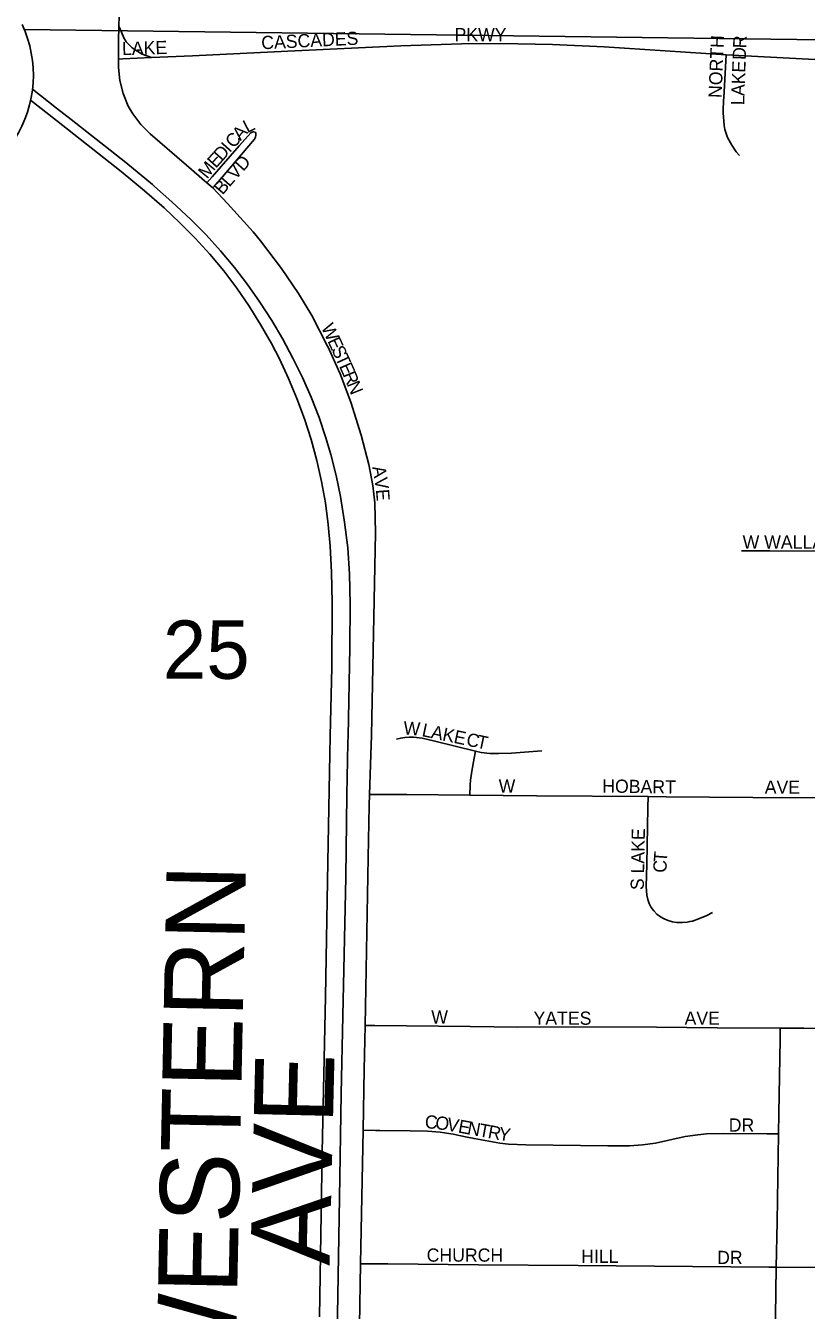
# Model space of a CAD drawing. Extents: x 0 to 68, y 0 to 52.9.
# Drawn here: x 25.41 to 25.95, y 18.957 to 19.846 of the extents above; entities that cross this region are included whole.
import ezdxf

# ---------------------------------------------------------------- set-up
doc = ezdxf.new("R2010")
doc.units = 0
for name, color, linetype in [('Default', 7, 'Continuous'), ('GM_X_Township_Road', 7, 'Continuous'), ('GM_X_Township_Road_Text', 7, 'Continuous'), ('SH_Data', 7, 'Continuous')]:
    doc.layers.add(name, color=color, linetype=linetype)

msp = doc.modelspace()

# ---------------------------------------------------------------- linework, layer by layer
at = {"layer": 'Default'}
for points in [[(25.47431, 19.84555), (25.47533, 19.88039), (25.47508, 19.89528), (25.47412, 19.90408), (25.47159, 19.91561), (25.46887, 19.92405), (25.46532, 19.93213), (25.46092, 19.93978), (25.45403, 19.94944), (25.44099, 19.96454)], [(25.40891, 19.84324), (26.13921, 19.83392), (26.13943, 19.82295), (26.12306, 18.85678), (25.14963, 18.87544), (25.16725, 19.74321)], [(25.47399, 19.82286), (25.47402, 19.83531), (25.47431, 19.84555)], [(25.47431, 19.84555), (25.47604, 19.8415), (25.47775, 19.83745), (25.47942, 19.83475), (25.48167, 19.83247), (25.48353, 19.83053), (25.48619, 19.82871), (25.49044, 19.82632), (25.49681, 19.82383)], [(25.49681, 19.82383), (25.52519, 19.82505), (25.5913, 19.82826), (25.66931, 19.83198), (25.71133, 19.8334), (25.73834, 19.83356), (25.77438, 19.83296), (25.81011, 19.83132), (25.89455, 19.82567)], [(25.47399, 19.82286), (25.47701, 19.82298), (25.49681, 19.82383)], [(25.89247, 19.78702), (25.89271, 19.79434), (25.89283, 19.79607), (25.89455, 19.82567)], [(25.89455, 19.82567), (25.96029, 19.82225), (25.99632, 19.82059), (26.02037, 19.82005), (26.04744, 19.82015), (26.08248, 19.8208), (26.12531, 19.8221), (26.14197, 19.82245)], [(25.53524, 19.73713), (25.5212, 19.74942), (25.49602, 19.77105), (25.48958, 19.77761), (25.48391, 19.78494), (25.48077, 19.7903), (25.47728, 19.79893), (25.47509, 19.80794), (25.47398, 19.81709), (25.47399, 19.82286)], [(25.90386, 19.75607), (25.90145, 19.75863), (25.89836, 19.76318), (25.89551, 19.76851), (25.89452, 19.77122), (25.89371, 19.774), (25.89313, 19.77683), (25.89242, 19.78552), (25.89247, 19.78702)], [(25.53524, 19.73713), (25.53886, 19.74128), (25.55766, 19.76281), (25.56568, 19.77171), (25.56598, 19.77194), (25.56634, 19.77216), (25.56668, 19.77228), (25.56701, 19.77237), (25.56733, 19.77242), (25.56779, 19.77244), (25.56863, 19.77221)], [(25.53922, 19.73365), (25.54201, 19.7367), (25.55897, 19.75661), (25.56805, 19.76734), (25.5684, 19.7679), (25.56863, 19.76835), (25.56893, 19.76908), (25.5691, 19.76984), (25.56914, 19.77022), (25.56916, 19.7706), (25.56911, 19.7711), (25.56904, 19.77144), (25.56863, 19.77221)], [(25.53922, 19.73365), (25.53524, 19.73713)], [(25.61877, 19.62401), (25.60781, 19.64521), (25.5986, 19.6606), (25.58678, 19.67787), (25.57744, 19.69042), (25.57232, 19.69695), (25.56714, 19.70328), (25.55815, 19.71327), (25.5495, 19.7229), (25.53922, 19.73365)], [(25.64928, 19.36681), (25.65192, 19.49482), (25.65136, 19.51573), (25.6501, 19.52757), (25.6473, 19.54221), (25.64197, 19.56246), (25.63473, 19.58528), (25.62733, 19.60485), (25.61879, 19.62396), (25.61877, 19.62401)], [(25.90505, 19.4823), (25.92464, 19.48245), (25.97866, 19.48226), (26.01053, 19.48223)], [(25.64902, 19.35426), (25.64928, 19.36681)], [(25.66639, 19.35208), (25.66931, 19.35278), (25.67228, 19.35322), (25.67527, 19.35342), (25.67827, 19.35335), (25.6842, 19.35259), (25.693, 19.35071), (25.72104, 19.34364)], [(25.71717, 19.31327), (25.71749, 19.32048), (25.71763, 19.3236), (25.71846, 19.32978), (25.72016, 19.33897), (25.72104, 19.34364)], [(25.72104, 19.34364), (25.72507, 19.34285), (25.73102, 19.3422), (25.73702, 19.34202), (25.74602, 19.34232), (25.76697, 19.34389)], [(25.64782, 19.31374), (25.65547, 19.31376), (25.67348, 19.31382), (25.71717, 19.31327)], [(25.71717, 19.31327), (25.76328, 19.31269), (25.84048, 19.31221)], [(25.88512, 19.23202), (25.88109, 19.23005), (25.87596, 19.22782), (25.87125, 19.22608), (25.86946, 19.22569), (25.86761, 19.22542), (25.86412, 19.22512), (25.86033, 19.22519), (25.85738, 19.22557), (25.85446, 19.22641), (25.85167, 19.22759), (25.84904, 19.22911), (25.84664, 19.23095), (25.8445, 19.23311), (25.84269, 19.23554), (25.84127, 19.23821), (25.84027, 19.24107), (25.83965, 19.24404), (25.83933, 19.24706), (25.83924, 19.25009), (25.8396, 19.26525), (25.84034, 19.30467), (25.84048, 19.31221)], [(25.84048, 19.31221), (25.85308, 19.31214), (25.913, 19.31173), (25.97589, 19.31141), (25.99686, 19.31121), (26.00763, 19.31094)], [(25.64465, 19.15382), (25.65143, 19.15376), (25.71738, 19.15312), (25.75035, 19.1527), (25.78931, 19.15287), (25.84629, 19.15258), (25.88823, 19.15208), (25.93196, 19.15199)], [(25.93075, 19.07869), (25.93099, 19.09305), (25.93184, 19.1442), (25.93196, 19.15199)], [(25.93196, 19.15199), (25.9482, 19.15196), (25.99316, 19.15166), (26.00521, 19.15155)], [(25.6433, 19.08141), (25.65191, 19.0811), (25.65491, 19.08099), (25.67588, 19.08078), (25.68781, 19.08053), (25.6967, 19.07986), (25.70553, 19.07866), (25.71425, 19.07677), (25.72011, 19.0755), (25.73786, 19.07238), (25.74384, 19.07162), (25.75582, 19.07112), (25.81268, 19.07047), (25.82768, 19.07049), (25.8367, 19.07108), (25.84564, 19.07242), (25.86612, 19.07684), (25.87491, 19.07819), (25.88083, 19.07873), (25.89272, 19.07912), (25.92264, 19.07879), (25.93075, 19.07869)], [(25.92922, 18.98654), (25.92975, 19.01782), (25.93075, 19.07869)], [(25.64154, 18.98884), (25.64838, 18.98878), (25.66038, 18.98868), (25.72312, 18.98801), (25.79204, 18.98768), (25.92397, 18.98657), (25.92922, 18.98654)], [(25.92777, 18.90221), (25.92811, 18.91853), (25.92922, 18.98654)], [(25.92922, 18.98654), (25.97493, 18.98623), (26.00492, 18.98588), (26.05883, 18.98541), (26.08493, 18.98508), (26.10131, 18.98505), (26.11815, 18.98501), (26.12842, 18.98498)]]:
    msp.add_lwpolyline(points, dxfattribs=at)
msp.add_arc((25.33267, 19.8118), 0.08246, 269.36174, 25.16808, dxfattribs=at)
at = {"layer": 'GM_X_Township_Road'}
for points in [[(25.64782, 19.31374), (25.64889, 19.34798), (25.64902, 19.35426)], [(25.64465, 19.15382), (25.64676, 19.27006), (25.64758, 19.30605), (25.64782, 19.31374)], [(25.6433, 19.08141), (25.6441, 19.12323), (25.64465, 19.15382)], [(25.64154, 18.98884), (25.6433, 19.08141)], [(25.64004, 18.90446), (25.64073, 18.9464), (25.64154, 18.98884)]]:
    msp.add_lwpolyline(points, dxfattribs=at)
at = {"layer": 'SH_Data'}
for points in [[(25.43116, 19.78892), (25.41454, 19.8019)], [(25.61315, 18.9522), (25.61502, 19.06609), (25.61722, 19.17395), (25.61883, 19.26686), (25.62037, 19.34177), (25.62062, 19.35432), (25.62156, 19.4017), (25.62193, 19.44668), (25.62153, 19.46768), (25.62055, 19.48567), (25.61919, 19.50063), (25.6172, 19.51553), (25.61461, 19.53033), (25.61134, 19.54499), (25.60732, 19.55947), (25.60269, 19.57376), (25.59752, 19.58787), (25.59179, 19.60176), (25.58545, 19.61539), (25.57988, 19.62604), (25.57241, 19.63907), (25.56443, 19.6518), (25.55592, 19.66419), (25.54685, 19.67616), (25.53724, 19.68772), (25.52713, 19.69883), (25.51657, 19.70952), (25.50564, 19.71981), (25.49212, 19.73171), (25.47591, 19.74507), (25.43117, 19.78032), (25.41327, 19.79438)], [(25.49898, 19.73469), (25.49753, 19.73596), (25.47902, 19.75121), (25.44137, 19.78095), (25.43116, 19.78892)], [(25.63292, 19.35411), (25.63422, 19.4155), (25.63434, 19.44549), (25.63386, 19.46645), (25.63269, 19.48437), (25.63052, 19.50218), (25.62758, 19.5199), (25.62456, 19.53456), (25.62095, 19.54909), (25.61762, 19.56058), (25.61284, 19.57475), (25.60743, 19.58869), (25.60137, 19.60237), (25.59477, 19.6158), (25.58769, 19.62899), (25.58007, 19.64187), (25.57196, 19.65444), (25.56333, 19.66667), (25.55422, 19.67854), (25.54467, 19.69006), (25.53463, 19.70115), (25.52412, 19.71181), (25.51103, 19.7241), (25.49898, 19.73469)], [(25.6497, 18.52334), (25.64638, 18.5329), (25.64113, 18.55015), (25.63618, 18.56903), (25.63257, 18.58518), (25.62924, 18.6029), (25.62601, 18.62369), (25.62389, 18.64159), (25.62221, 18.66256), (25.6214, 18.68057), (25.62115, 18.7016), (25.62212, 18.76761), (25.62367, 18.8576), (25.62549, 18.95358), (25.62689, 19.03457), (25.6282, 19.10656), (25.62926, 19.16056), (25.6313, 19.25653), (25.63212, 19.31352), (25.63283, 19.34952), (25.63292, 19.35411)]]:
    msp.add_lwpolyline(points, dxfattribs=at)

# ---------------------------------------------------------------- texts
at = {"layer": 'Default'}
for s, height, rotation, p in [('CASCADES', 0.009135, 2.75597, (25.57305, 19.82957)), ('PKWY', 0.009135, 0.00001, (25.70656, 19.8352)), ('LAKE', 0.009135, 1.54736, (25.4766, 19.82555)), ('NORTH', 0.009135, 87.66396, (25.89136, 19.79577)), ('R', 0.00914, 87.87846, (25.90835, 19.83016)), ('D', 0.00914, 87.8797, (25.90806, 19.82212)), ('E', 0.00914, 87.89608, (25.90773, 19.81329)), ('K', 0.00914, 87.90154, (25.90744, 19.80525)), ('L', 0.00914, 88.96184, (25.90707, 19.79083)), ('A', 0.00914, 88.20735, (25.90719, 19.79723)), ('L', 0.00914, 27.23693, (25.56322, 19.77141)), ('C', 0.00914, 48.17864, (25.55373, 19.76057)), ('A', 0.00914, 48.15411, (25.55855, 19.76596)), ('D', 0.00914, 48.15411, (25.54568, 19.75158)), ('I', 0.00914, 48.16943, (25.55104, 19.75757)), ('M', 0.00914, 50.74006, (25.53537, 19.73939)), ('E', 0.00914, 48.3256, (25.54141, 19.74678)), ('D', 0.00914, 48.18497, (25.56031, 19.74463)), ('V', 0.00914, 48.20126, (25.55496, 19.73864)), ('B', 0.00914, 49.9333, (25.54609, 19.72833)), ('L', 0.00914, 48.59561, (25.55071, 19.73382)), ('W', 0.00914, 294.75284, (25.61406, 19.63724)), ('E', 0.00914, 294.79561, (25.61844, 19.62774)), ('S', 0.00914, 294.75606, (25.62114, 19.62191)), ('T', 0.00914, 294.75604, (25.62383, 19.61607)), ('E', 0.00914, 293.91256, (25.62651, 19.61026)), ('R', 0.00914, 292.5545, (25.62909, 19.60443)), ('N', 0.00914, 292.23984, (25.63186, 19.59776)), ('A', 0.00914, 280.46124, (25.64957, 19.54037)), ('V', 0.00914, 278.22595, (25.65101, 19.53256)), ('E', 0.00914, 274.45738, (25.65214, 19.52476)), ('W WALLACE ST', 0.0091354, 0.00001, (25.90593, 19.48389)), ('25', 0.040379, 0.00001, (25.50478, 19.39379)), ('W', 0.00914, 356.3492, (25.67104, 19.35527)), ('L', 0.00914, 348.17043, (25.68349, 19.35419)), ('A', 0.00914, 348.02128, (25.68978, 19.35287)), ('K', 0.00914, 348.0505, (25.69765, 19.3512)), ('E', 0.00914, 348.03116, (25.70552, 19.34954)), ('C', 0.00914, 348.03755, (25.71417, 19.3477)), ('T', 0.00914, 348.04437, (25.72125, 19.3462)), ('W', 0.00914, 0.00001, (25.73711, 19.31506)), ('HOBART', 0.009135, 359.14041, (25.80873, 19.31507)), ('AVE', 0.009135, 0.00001, (25.92121, 19.31426)), ('S LAKE', 0.009135, 88.83149, (25.83749, 19.24746)), ('T', 0.00914, 85.65158, (25.85342, 19.26653)), ('C', 0.00914, 88.27532, (25.85321, 19.25941)), ('W', 0.00914, 0.00001, (25.69048, 19.15508)), ('YATES', 0.009135, 0.00001, (25.76123, 19.15428)), ('AVE', 0.009135, 0.00001, (25.86574, 19.15428)), ('C', 0.00914, 355.74656, (25.68578, 19.08273)), ('O', 0.00914, 352.79095, (25.69287, 19.08221)), ('V', 0.00914, 349.56026, (25.70071, 19.08122)), ('E', 0.00914, 349.55828, (25.70862, 19.07976)), ('N', 0.00914, 349.57933, (25.71495, 19.0786)), ('T', 0.00914, 349.55828, (25.72285, 19.07714)), ('DR', 0.009135, 0.00001, (25.89629, 19.08032)), ('R', 0.00914, 349.57268, (25.72918, 19.07598)), ('Y', 0.00914, 350.69387, (25.73648, 19.07464)), ('CHURCH', 0.009135, 0.00001, (25.68727, 18.99028)), ('HILL', 0.009135, 0.00001, (25.79419, 18.98948)), ('DR', 0.009135, 0.00001, (25.88825, 18.98867))]:
    msp.add_text(s, height=height, rotation=rotation, dxfattribs=at).set_placement(p)
at = {"layer": 'GM_X_Township_Road_Text'}
for s, rotation, p in [('WESTERN', 88.83366, (25.55476, 18.89841)), ('AVE', 88.6532, (25.62011, 18.98742))]:
    msp.add_text(s, height=0.054813, rotation=rotation, dxfattribs=at).set_placement(p)

doc.saveas('drawing.dxf')
